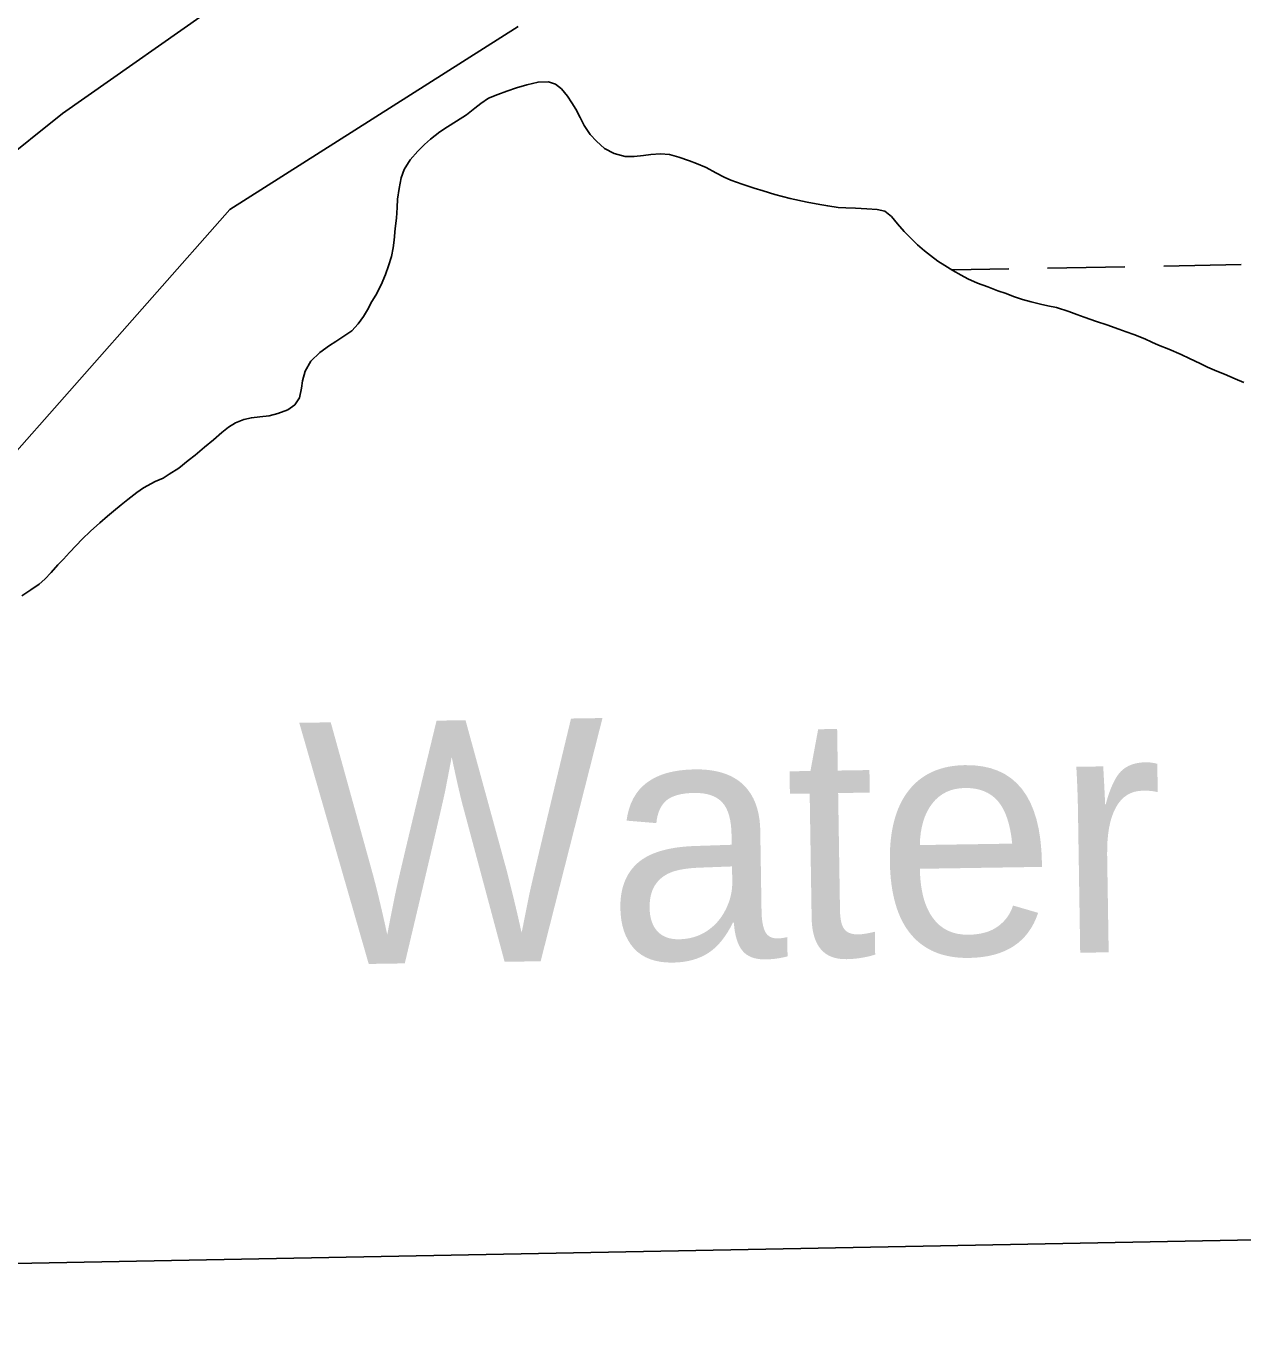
# Model space of a CAD drawing. Extents: x 3957609 to 3995875, y 234277 to 260273.
# Drawn here: x 3963659 to 3964161, y 239698 to 240243 of the extents above; entities that cross this region are included whole.
import ezdxf

# ---------------------------------------------------------------- set-up
doc = ezdxf.new("R2010")
doc.units = 0
for name, color, linetype in [('V-GRID-FRAM', 7, 'Continuous'), ('V-RIVR-IDEN', 7, 'Continuous'), ('V-SITE-VEGE', 7, 'Continuous'), ('V-TOPO-SHOR', 7, 'Continuous'), ('V-WETL-SWMP', 7, 'Continuous')]:
    doc.layers.add(name, color=color, linetype=linetype)

msp = doc.modelspace()

# ---------------------------------------------------------------- linework, layer by layer
at = {"layer": 'V-GRID-FRAM'}
for points in [[(3961534.646, 257877.621), (3993438.57, 258485.581), (3993792.928, 240306.336), (3961873.139, 239698.074), (3961534.646, 257877.621)], [(3993792.928, 240306.336), (3961873.139, 239698.074)]]:
    msp.add_lwpolyline(points, dxfattribs=at)
at = {"layer": 'V-SITE-VEGE'}
for p, q in [((3963674.189, 240206.761), (3963766.352, 240271.586)), ((3963862.354, 240242.775), (3963743.312, 240167.144)), ((3963543.625, 240102.317), (3963674.189, 240206.761)), ((3963743.312, 240167.144), (3963631.947, 240041.094))]:
    msp.add_line(p, q, dxfattribs=at)
at = {"layer": 'V-TOPO-SHOR'}
for points in [[(3963798.446, 240123.02), (3963800.09, 240125.723), (3963801.888, 240129.141), (3963803.615, 240131.845), (3963805.802, 240136.056), (3963807.596, 240140.344), (3963808.839, 240143.916), (3963810.003, 240147.805), (3963810.693, 240151.373), (3963811.068, 240154.543), (3963811.59, 240159.298), (3963812.116, 240163.579), (3963812.405, 240167.937), (3963812.538, 240171.5), (3963813.142, 240175.86), (3963813.986, 240180.301), (3963815.229, 240183.715), (3963817.738, 240187.612), (3963820.882, 240191.196), (3963823.636, 240193.985), (3963826.155, 240196.22), (3963829.938, 240199.175), (3963833.092, 240201.254), (3963836.876, 240203.656), (3963841.056, 240206.296), (3963844.444, 240209.011), (3963846.965, 240210.928), (3963850.119, 240213.087), (3963853.99, 240214.619), (3963857.703, 240216.069), (3963861.651, 240217.441), (3963865.921, 240218.655), (3963870.507, 240219.794), (3963874.783, 240219.903), (3963877.72, 240218.971), (3963880.265, 240216.929), (3963882.741, 240214.015), (3963884.501, 240211.254), (3963886.102, 240208.573), (3963887.868, 240205.1), (3963889.551, 240201.866), (3963892.031, 240198.079), (3963894.665, 240195.325), (3963897.931, 240192.337), (3963901.905, 240190.225), (3963906.504, 240189.068), (3963910.228, 240189.013), (3963914.027, 240189.435), (3963917.033, 240189.85), (3963921.07, 240190.192), (3963924.793, 240189.822), (3963928.68, 240188.738), (3963933.046, 240187.264), (3963935.983, 240186.174), (3963939.877, 240184.458), (3963943.93, 240182.267), (3963947.348, 240180.468), (3963950.127, 240179.297), (3963954.731, 240177.587), (3963959.73, 240176.035), (3963963.459, 240174.871), (3963968.301, 240173.399), (3963974.647, 240171.699), (3963981.625, 240170.161), (3963986.78, 240169.245), (3963990.11, 240168.633), (3963994.39, 240167.949), (3963997.558, 240167.89), (3964001.599, 240167.679), (3964006.195, 240167.472), (3964010.553, 240167.105), (3964013.645, 240166.413), (3964016.433, 240164.213), (3964018.907, 240161.219), (3964021.698, 240158.072), (3964024.57, 240155.159), (3964027.199, 240152.642), (3964029.989, 240150.127), (3964032.456, 240148.163), (3964035.479, 240145.888), (3964038.422, 240144.006), (3964041.762, 240142.048), (3964045.181, 240140.01), (3964047.962, 240138.603), (3964051.933, 240136.809), (3964056.219, 240135.175), (3964060.348, 240133.618), (3964063.682, 240132.451), (3964066.779, 240131.284), (3964070.508, 240130.043), (3964074.08, 240129.037), (3964077.967, 240128.111), (3964080.902, 240127.417), (3964084.469, 240126.649), (3964089.628, 240125.021), (3964092.883, 240123.854), (3964095.899, 240122.764), (3964101.058, 240120.978), (3964105.345, 240119.502), (3964110.186, 240117.791), (3964113.283, 240116.704)], [(3963657.449, 240007.654), (3963661.234, 240010.134), (3963664.625, 240012.453), (3963666.987, 240014.527), (3963669.581, 240017.317), (3963672.334, 240020.423), (3963674.613, 240022.815), (3963677.13, 240025.525), (3963679.883, 240028.392), (3963682.32, 240031.022), (3963685.783, 240034.292), (3963689.719, 240037.803), (3963692.791, 240040.514), (3963695.233, 240042.591), (3963698.462, 240045.225), (3963701.219, 240047.461), (3963704.922, 240050.336), (3963707.68, 240052.255), (3963712.495, 240054.822), (3963715.813, 240056.19), (3963718.334, 240057.869), (3963722.199, 240060.429), (3963726.059, 240063.464), (3963729.053, 240065.78), (3963732.834, 240068.973), (3963736.535, 240072.086), (3963740, 240075.039), (3963742.757, 240077.354), (3963745.595, 240079.115), (3963749.15, 240080.483), (3963752.235, 240081.216), (3963755.636, 240081.556), (3963759.593, 240081.978), (3963763.073, 240082.953), (3963767.261, 240084.485), (3963770.097, 240086.561), (3963772.057, 240089.427), (3963772.903, 240093.392), (3963773.278, 240096.482), (3963774.361, 240100.369), (3963776.708, 240104.584), (3963780.409, 240108.092), (3963784.507, 240111.049), (3963787.11, 240112.651), (3963790.422, 240114.889), (3963793.653, 240117.128), (3963796.328, 240119.917), (3963798.446, 240123.02)], [(3964113.283, 240116.704), (3964116.457, 240115.614), (3964120.983, 240113.745), (3964123.844, 240112.417), (3964126.623, 240111.168), (3964130.832, 240109.452), (3964135.915, 240107.271), (3964139.409, 240105.708), (3964143.859, 240103.601), (3964146.798, 240102.114), (3964150.689, 240100.398), (3964153.866, 240099.153), (3964158.314, 240097.281), (3964161.888, 240095.798)]]:
    msp.add_lwpolyline(points, dxfattribs=at)
at = {"layer": 'V-WETL-SWMP'}
for p, q in [((3963865.921, 240218.656), (3963861.652, 240217.44)), ((3963870.507, 240219.795), (3963865.921, 240218.656)), ((3963874.782, 240219.902), (3963870.507, 240219.795)), ((3963877.719, 240218.971), (3963874.782, 240219.902)), ((3963880.266, 240216.929), (3963877.719, 240218.971)), ((3963853.989, 240214.618), (3963850.119, 240213.087)), ((3963857.702, 240216.068), (3963853.989, 240214.618)), ((3963861.652, 240217.44), (3963857.702, 240216.068)), ((3963882.741, 240214.015), (3963880.266, 240216.929)), ((3963884.501, 240211.255), (3963882.741, 240214.015)), ((3963844.444, 240209.011), (3963841.056, 240206.296)), ((3963846.965, 240210.928), (3963844.444, 240209.011)), ((3963850.119, 240213.087), (3963846.965, 240210.928)), ((3963886.103, 240208.573), (3963884.501, 240211.255)), ((3963887.868, 240205.1), (3963886.103, 240208.573)), ((3963836.877, 240203.655), (3963833.091, 240201.254)), ((3963841.056, 240206.296), (3963836.877, 240203.655)), ((3963889.552, 240201.865), (3963887.868, 240205.1)), ((3963829.937, 240199.175), (3963826.155, 240196.219)), ((3963833.091, 240201.254), (3963829.937, 240199.175)), ((3963892.032, 240198.08), (3963889.552, 240201.865)), ((3963894.664, 240195.325), (3963892.032, 240198.08)), ((3963823.636, 240193.985), (3963820.882, 240191.195)), ((3963826.155, 240196.219), (3963823.636, 240193.985)), ((3963897.931, 240192.337), (3963894.664, 240195.325)), ((3963901.904, 240190.225), (3963897.931, 240192.337)), ((3963817.738, 240187.611), (3963815.23, 240183.714)), ((3963820.882, 240191.195), (3963817.738, 240187.611)), ((3963906.505, 240189.068), (3963901.904, 240190.225)), ((3963910.227, 240189.013), (3963906.505, 240189.068)), ((3963914.026, 240189.434), (3963910.227, 240189.013)), ((3963917.033, 240189.85), (3963914.026, 240189.434)), ((3963921.069, 240190.193), (3963917.033, 240189.85)), ((3963924.794, 240189.822), (3963921.069, 240190.193)), ((3963928.681, 240188.739), (3963924.794, 240189.822)), ((3963933.047, 240187.263), (3963928.681, 240188.739)), ((3963935.984, 240186.174), (3963933.047, 240187.263)), ((3963939.876, 240184.457), (3963935.984, 240186.174)), ((3963815.23, 240183.714), (3963813.985, 240180.3)), ((3963943.929, 240182.266), (3963939.876, 240184.457)), ((3963947.347, 240180.468), (3963943.929, 240182.266)), ((3963950.126, 240179.298), (3963947.347, 240180.468)), ((3963813.143, 240175.86), (3963812.539, 240171.5)), ((3963813.985, 240180.3), (3963813.143, 240175.86)), ((3963954.731, 240177.586), (3963950.126, 240179.298)), ((3963959.73, 240176.035), (3963954.731, 240177.586)), ((3963963.46, 240174.872), (3963959.73, 240176.035)), ((3963812.539, 240171.5), (3963812.404, 240167.936)), ((3963968.3, 240173.399), (3963963.46, 240174.872)), ((3963974.647, 240171.699), (3963968.3, 240173.399)), ((3963981.626, 240170.161), (3963974.647, 240171.699)), ((3963986.78, 240169.245), (3963981.626, 240170.161)), ((3963812.404, 240167.936), (3963812.116, 240163.578)), ((3963990.11, 240168.633), (3963986.78, 240169.245)), ((3963994.391, 240167.949), (3963990.11, 240168.633)), ((3963997.559, 240167.89), (3963994.391, 240167.949)), ((3964001.6, 240167.679), (3963997.559, 240167.89)), ((3964006.194, 240167.472), (3964001.6, 240167.679)), ((3964010.552, 240167.105), (3964006.194, 240167.472)), ((3964013.645, 240166.413), (3964010.552, 240167.105)), ((3964016.432, 240164.214), (3964013.645, 240166.413)), ((3964018.906, 240161.22), (3964016.432, 240164.214)), ((3963811.59, 240159.298), (3963811.067, 240154.543)), ((3963812.116, 240163.578), (3963811.59, 240159.298)), ((3964021.699, 240158.071), (3964018.906, 240161.22)), ((3963811.067, 240154.543), (3963810.692, 240151.373)), ((3964024.569, 240155.16), (3964021.699, 240158.071)), ((3964027.199, 240152.643), (3964024.569, 240155.16)), ((3963810.002, 240147.805), (3963808.84, 240143.916)), ((3963810.692, 240151.373), (3963810.002, 240147.805)), ((3964029.988, 240150.127), (3964027.199, 240152.643)), ((3964032.456, 240148.164), (3964029.988, 240150.127)), ((3964035.48, 240145.887), (3964032.456, 240148.164)), ((3963808.84, 240143.916), (3963807.597, 240140.344)), ((3964038.423, 240144.006), (3964035.48, 240145.887)), ((3964041.762, 240142.048), (3964038.423, 240144.006)), ((3964041.465, 240142.222), (3964064.77, 240142.646)), ((3964080.767, 240142.937), (3964112.762, 240143.519)), ((3964128.759, 240143.81), (3964160.754, 240144.391)), ((3963807.597, 240140.344), (3963805.803, 240136.056)), ((3964045.18, 240140.011), (3964041.762, 240142.048)), ((3964047.961, 240138.604), (3964045.18, 240140.011)), ((3964051.933, 240136.809), (3964047.961, 240138.604)), ((3963803.614, 240131.844), (3963801.889, 240129.141)), ((3963805.803, 240136.056), (3963803.614, 240131.844)), ((3964056.22, 240135.174), (3964051.933, 240136.809)), ((3964060.349, 240133.618), (3964056.22, 240135.174)), ((3964063.682, 240132.452), (3964060.349, 240133.618)), ((3964066.779, 240131.284), (3964063.682, 240132.452)), ((3963801.889, 240129.141), (3963800.091, 240125.723)), ((3964070.509, 240130.042), (3964066.779, 240131.284)), ((3964074.079, 240129.036), (3964070.509, 240130.042)), ((3964077.966, 240128.111), (3964074.079, 240129.036)), ((3964080.901, 240127.418), (3964077.966, 240128.111)), ((3964084.469, 240126.649), (3964080.901, 240127.418)), ((3964089.628, 240125.02), (3964084.469, 240126.649)), ((3963798.445, 240123.02), (3963796.328, 240119.917)), ((3963800.091, 240125.723), (3963798.445, 240123.02)), ((3964092.882, 240123.854), (3964089.628, 240125.02)), ((3964095.899, 240122.765), (3964092.882, 240123.854)), ((3964101.058, 240120.978), (3964095.899, 240122.765)), ((3964105.345, 240119.501), (3964101.058, 240120.978)), ((3963793.653, 240117.128), (3963790.421, 240114.889)), ((3963796.328, 240119.917), (3963793.653, 240117.128)), ((3964110.187, 240117.791), (3964105.345, 240119.501)), ((3964113.282, 240116.703), (3964110.187, 240117.791)), ((3964116.457, 240115.615), (3964113.282, 240116.703)), ((3964120.984, 240113.744), (3964116.457, 240115.615)), ((3963784.507, 240111.049), (3963780.408, 240108.092)), ((3963787.11, 240112.65), (3963784.507, 240111.049)), ((3963790.421, 240114.889), (3963787.11, 240112.65)), ((3964123.844, 240112.417), (3964120.984, 240113.744)), ((3964126.624, 240111.168), (3964123.844, 240112.417)), ((3964130.832, 240109.453), (3964126.624, 240111.168)), ((3963776.709, 240104.583), (3963774.361, 240100.37)), ((3963780.408, 240108.092), (3963776.709, 240104.583)), ((3964135.915, 240107.27), (3964130.832, 240109.453)), ((3964139.41, 240105.709), (3964135.915, 240107.27)), ((3964143.859, 240103.6), (3964139.41, 240105.709)), ((3963774.361, 240100.37), (3963773.278, 240096.482)), ((3964146.799, 240102.115), (3964143.859, 240103.6)), ((3964150.69, 240100.398), (3964146.799, 240102.115)), ((3964153.866, 240099.152), (3964150.69, 240100.398)), ((3964158.314, 240097.281), (3964153.866, 240099.152)), ((3963772.903, 240093.391), (3963772.058, 240089.426)), ((3963773.278, 240096.482), (3963772.903, 240093.391)), ((3964161.887, 240095.799), (3964158.314, 240097.281)), ((3963772.058, 240089.426), (3963770.097, 240086.562)), ((3963763.072, 240082.952), (3963759.594, 240081.979)), ((3963767.26, 240084.484), (3963763.072, 240082.952)), ((3963770.097, 240086.562), (3963767.26, 240084.484)), ((3963742.757, 240077.354), (3963740, 240075.039)), ((3963745.596, 240079.115), (3963742.757, 240077.354)), ((3963749.151, 240080.484), (3963745.596, 240079.115)), ((3963752.234, 240081.217), (3963749.151, 240080.484)), ((3963755.637, 240081.557), (3963752.234, 240081.217)), ((3963759.594, 240081.979), (3963755.637, 240081.557)), ((3963736.535, 240072.086), (3963732.833, 240068.973)), ((3963740, 240075.039), (3963736.535, 240072.086)), ((3963732.833, 240068.973), (3963729.053, 240065.78)), ((3963726.059, 240063.464), (3963722.199, 240060.429)), ((3963729.053, 240065.78), (3963726.059, 240063.464)), ((3963715.812, 240056.189), (3963712.495, 240054.821)), ((3963718.335, 240057.869), (3963715.812, 240056.189)), ((3963722.199, 240060.429), (3963718.335, 240057.869)), ((3963704.922, 240050.336), (3963701.219, 240047.461)), ((3963707.681, 240052.255), (3963704.922, 240050.336)), ((3963712.495, 240054.821), (3963707.681, 240052.255)), ((3963698.462, 240045.225), (3963695.232, 240042.591)), ((3963701.219, 240047.461), (3963698.462, 240045.225)), ((3963692.791, 240040.515), (3963689.72, 240037.803)), ((3963695.232, 240042.591), (3963692.791, 240040.515)), ((3963685.784, 240034.292), (3963682.321, 240031.022)), ((3963689.72, 240037.803), (3963685.784, 240034.292)), ((3963679.883, 240028.393), (3963677.13, 240025.524)), ((3963682.321, 240031.022), (3963679.883, 240028.393)), ((3963674.614, 240022.815), (3963672.333, 240020.424)), ((3963677.13, 240025.524), (3963674.614, 240022.815)), ((3963669.582, 240017.317), (3963666.987, 240014.528)), ((3963672.333, 240020.424), (3963669.582, 240017.317)), ((3963664.625, 240012.453), (3963661.234, 240010.134)), ((3963666.987, 240014.528), (3963664.625, 240012.453)), ((3963661.234, 240010.134), (3963657.45, 240007.654))]:
    msp.add_line(p, q, dxfattribs=at)

# ---------------------------------------------------------------- texts
at = {"layer": 'V-RIVR-IDEN'}
msp.add_text('Water', height=99.9998, rotation=0.90234, dxfattribs=at).set_placement((3963772.954, 239855.224))

doc.saveas('drawing.dxf')
